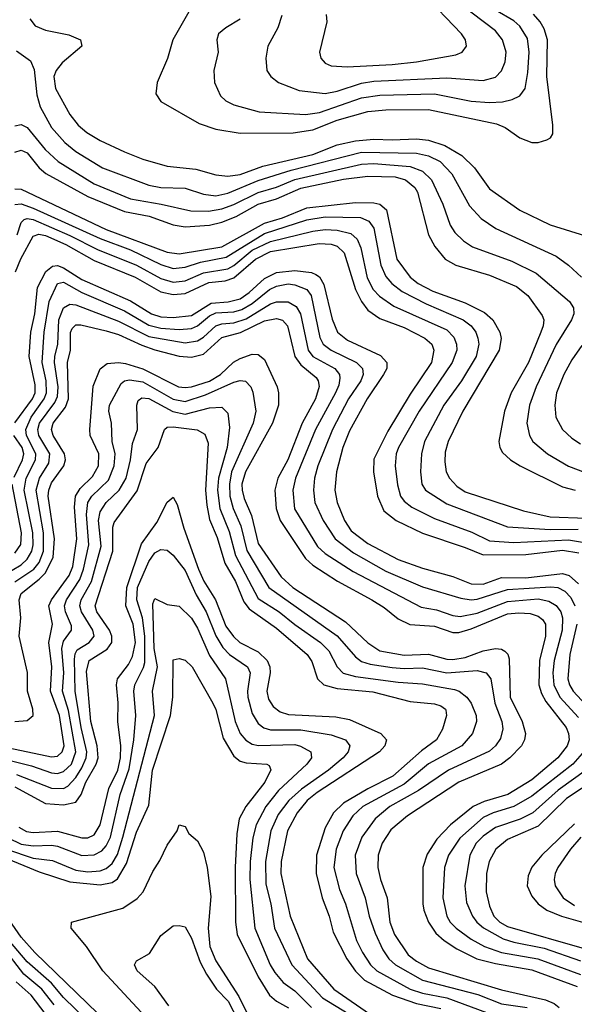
# Model space of a CAD drawing. Header units: inches. Extents: x 1308407 to 1441228, y 959628 to 1036311.
# Tile 259 of 656: x 1357465 to 1359289, y 995820 to 999057. Entities that reach past the tile are written whole.
import ezdxf

# ---------------------------------------------------------------- set-up
doc = ezdxf.new("R2010")
doc.units = ezdxf.units.IN
doc.header["$MEASUREMENT"] = 0
doc.layers.add('B3959', color=7, linetype='Continuous')

msp = doc.modelspace()

# ---------------------------------------------------------------- linework, layer by layer
at = {"layer": 'B3959', "color": 5}
for points, elevation in [([(1358327.6, 999070), (1358314.5, 999030), (1358281.8, 998970), (1358274.5, 998930), (1358278.6, 998890), (1358291.3, 998870), (1358316.5, 998850), (1358384.3, 998824.3), (1358470, 998814.3), (1358510, 998822.1), (1358590, 998848.2), (1358630, 998854.6), (1358870, 998865.5), (1358990, 998857), (1359030, 998867.5), (1359050, 998888.4), (1359061.6, 998918.4), (1359065.6, 998950), (1359052.8, 998990), (1359030, 999019.6), (1358877.1, 999137.1)], 3760), ([(1358473.4, 999073.4), (1358475.5, 999050), (1358451.1, 998950), (1358455.8, 998930), (1358470, 998914), (1358490, 998905.5), (1358542.1, 998902.1), (1358690, 998909.2), (1358770, 998918), (1358899.4, 998940.7), (1358920.4, 998950), (1358934.4, 998970), (1358932, 998990), (1358918.4, 999010), (1358790, 999145.3)], 3780), ([(1358026.4, 999090), (1357969.1, 998990), (1357951.1, 998928.9), (1357917.5, 998850), (1357913.3, 998813.3), (1357930, 998787.5), (1358055.3, 998715.3), (1358110, 998697), (1358190, 998683.8), (1358364.4, 998684.4), (1358430, 998694.9), (1358510, 998726.7), (1358610, 998754.8), (1358670, 998760.7), (1358810, 998761.9), (1359033.8, 998713.8), (1359061.9, 998701.9), (1359110, 998668.1), (1359150, 998652.6), (1359170, 998652.8), (1359198.5, 998661.5), (1359211.6, 998668.4), (1359218.2, 998681.8), (1359219.2, 998710), (1359199.2, 998870), (1359200.7, 998990), (1359190, 999026.6), (1359176.8, 999050), (1359155, 999075)], 3720), ([(1358190, 999058.2), (1358143.1, 999030), (1358119.1, 999010), (1358113.4, 998990), (1358118, 998950), (1358103.5, 998890), (1358106, 998850), (1358125.9, 998805.9), (1358143.2, 998790), (1358170, 998776.3), (1358253.5, 998753.5), (1358405.1, 998745.1), (1358451.3, 998751.3), (1358590, 998799.5), (1358650, 998809), (1358830, 998813), (1358950, 998788.7), (1359010, 998784.3), (1359052.9, 998787.1), (1359085.5, 998794.5), (1359110, 998806.6), (1359127.5, 998830), (1359137, 998883), (1359140.9, 998950), (1359135, 998995), (1359110, 999035.9), (1359090, 999053.3), (1359030, 999087.7)], 3740), ([(1357499, 999059), (1357516.2, 999036.2), (1357550, 999021.8), (1357627.2, 999007.2), (1357664.9, 998990), (1357670.2, 998970), (1357604.9, 998915.1), (1357585, 998890), (1357577.2, 998870), (1357583.5, 998830), (1357630, 998745.5), (1357658, 998710), (1357686, 998686), (1357730, 998659.9), (1357810, 998622.3), (1357870, 998598.2), (1357950, 998575.4), (1358045.1, 998565.1), (1358110, 998546.6), (1358150, 998542), (1358190, 998547.5), (1358265.2, 998574.8), (1358430, 998614), (1358510, 998645.1), (1358570, 998658.6), (1358630, 998664.2), (1358690, 998661.2), (1358770, 998665.4), (1358810, 998660.9), (1358863.4, 998643.4), (1358919.6, 998610), (1358961, 998570), (1359010, 998501), (1359110.4, 998430.4), (1359210, 998382.7), (1359326.7, 998346.7)], 3680), ([(1357454.6, 998954.6), (1357500.9, 998920.9), (1357513, 998893), (1357522.2, 998810), (1357532.8, 998770), (1357570, 998702.1), (1357613.4, 998653.4), (1357650, 998623.9), (1357737.8, 998570), (1357890, 998513), (1357930, 998505.6), (1358010, 998503.3), (1358070, 998483.3), (1358110, 998478.1), (1358150, 998486.5), (1358250, 998527.7), (1358357.7, 998562.3), (1358590, 998621.4), (1358770, 998618.4), (1358810, 998609.2), (1358848.5, 998590), (1358886.6, 998550), (1358944.8, 998444.8), (1358982.7, 998402.7), (1359030.8, 998370.8), (1359230, 998279.8), (1359270.1, 998250.1), (1359313, 998210)], 3660), ([(1357450, 998708.3), (1357470, 998711.8), (1357490, 998702.5), (1357549.3, 998630), (1357592, 998590), (1357710, 998517.5), (1357830, 998467.3), (1357930.5, 998450.5), (1358027.9, 998427.9), (1358086.8, 998426.8), (1358130, 998434.8), (1358170, 998449.4), (1358250, 998488.7), (1358310, 998505.8), (1358370, 998531.4), (1358590, 998581.6), (1358630, 998584.3), (1358750, 998574.6), (1358790, 998558.8), (1358819.9, 998530), (1358857.3, 998450), (1358881.2, 998381.2), (1358897, 998357), (1358924.6, 998330), (1358954.4, 998310), (1359083.4, 998263.4), (1359163.6, 998223.6), (1359273.6, 998130), (1359287.1, 998110), (1359287.5, 998090), (1359279.9, 998070), (1359230, 997989.1), (1359164.2, 997850), (1359141.6, 997790), (1359133.3, 997730), (1359141.7, 997690), (1359153.1, 997670), (1359201.6, 997630), (1359270, 997589.3), (1359370.9, 997550.9)], 3640), ([(1357450, 998621.5), (1357470, 998627.3), (1357490, 998618.6), (1357530, 998570.1), (1357551.6, 998551.6), (1357690, 998475.9), (1357810, 998426.5), (1357891.3, 998411.3), (1357970, 998381.9), (1358010, 998375.3), (1358090, 998381.7), (1358130, 998391.3), (1358177, 998410), (1358250, 998450.6), (1358310, 998467.9), (1358390, 998503.4), (1358530, 998532.2), (1358610, 998542.8), (1358700.2, 998540.2), (1358734.6, 998530), (1358764.9, 998504.9), (1358773.2, 998490), (1358809.8, 998349.8), (1358830.6, 998310.6), (1358864.6, 998270), (1358899.3, 998250), (1359010, 998216.7), (1359099.8, 998179.8), (1359136, 998150), (1359184.1, 998084.1), (1359188.7, 998070), (1359187.3, 998050), (1359179.7, 998030), (1359138.5, 997930), (1359081.7, 997830), (1359060.1, 997770), (1359040.8, 997670), (1359044.3, 997650), (1359053.5, 997633.5), (1359079, 997610), (1359110.9, 997590), (1359250, 997520.9), (1359291.8, 997510)], 3620), ([(1357450, 998500.9), (1357470, 998499.9), (1357750, 998367.2), (1357950, 998292.5), (1357990, 998286.6), (1358130, 998310.2), (1358270, 998387.5), (1358330, 998405.8), (1358410, 998437.9), (1358570, 998455.5), (1358630, 998455), (1358650.1, 998450), (1358671.2, 998431.2), (1358705.9, 998270), (1358749.7, 998210), (1358775.5, 998190), (1358824.5, 998164.5), (1358930, 998125.5), (1358993.8, 998093.8), (1359021.7, 998070), (1359044, 998030), (1359049, 998009), (1359042.4, 997970), (1358923, 997770), (1358874.2, 997670), (1358865.1, 997634.9), (1358863.2, 997603.2), (1358868.2, 997570), (1358878.8, 997550), (1358903, 997523), (1358930, 997505.2), (1359122.6, 997442.6), (1359210, 997422.5), (1359330, 997418.6)], 3580), ([(1357450, 998448.7), (1357470, 998451.7), (1357510, 998437.5), (1357730, 998336.9), (1357830, 998300), (1357930, 998251.5), (1357970, 998239.3), (1358010, 998242.9), (1358060.4, 998259.6), (1358144.1, 998275.9), (1358270, 998354.2), (1358410, 998399.3), (1358470, 998408.6), (1358586, 998406), (1358613.9, 998393.9), (1358630, 998371.6), (1358653, 998250), (1358670, 998212.5), (1358689.7, 998190), (1358723.4, 998163.4), (1358802.2, 998122.2), (1358924.2, 998070), (1358950.1, 998050), (1358965, 998030), (1358972.5, 998010), (1358975.1, 997990), (1358966.6, 997950), (1358918.5, 997870), (1358860.6, 997790), (1358797, 997670), (1358787.2, 997630), (1358783.7, 997570), (1358787.9, 997530), (1358800.4, 997510), (1358870, 997465.1), (1359070, 997390.1), (1359210, 997380.4), (1359302.5, 997382.5)], 3560), ([(1357457, 998350), (1357469.8, 998390.2), (1357480.6, 998399.4), (1357490, 998403.5), (1357510, 998400), (1357630, 998347.7), (1357720.9, 998300.9), (1357850, 998249.4), (1357930, 998205.8), (1357970, 998194.2), (1358010, 998198.4), (1358070, 998224.3), (1358150, 998237.9), (1358170, 998248.6), (1358230, 998298.7), (1358290, 998328), (1358430, 998361.9), (1358470, 998366.7), (1358510, 998365), (1358554.2, 998354.2), (1358575.1, 998335.1), (1358587, 998307), (1358608.2, 998208.2), (1358628.4, 998170), (1358648.2, 998148.2), (1358695.4, 998115.4), (1358870, 998037.4), (1358893.4, 998013.4), (1358901.9, 997990), (1358902.9, 997970), (1358887.7, 997930), (1358778.8, 997770), (1358710.8, 997650), (1358703.5, 997630), (1358700.3, 997590), (1358707.5, 997527.5), (1358718.2, 997490), (1358730, 997474.1), (1358754.8, 997454.8), (1358830, 997417), (1358952, 997372), (1359010, 997343.8), (1359090, 997337.7), (1359270, 997347.2), (1359330, 997337.3)], 3540), ([(1357451.7, 998228.3), (1357469.2, 998270.8), (1357510, 998345.4), (1357528.3, 998351.7), (1357550, 998347.1), (1357617.2, 998317.2), (1357710, 998265.2), (1357844.9, 998210), (1357930, 998161.7), (1357970, 998152.9), (1358010, 998156.6), (1358087.1, 998192.9), (1358141.2, 998198.8), (1358170, 998207.6), (1358241.1, 998270), (1358290, 998294.4), (1358450, 998320.7), (1358490, 998319.3), (1358510, 998312.7), (1358532.2, 998290), (1358570.3, 998170), (1358589.8, 998129.8), (1358610, 998102.4), (1358650, 998074.4), (1358730, 998045.1), (1358797.8, 998010), (1358820.3, 997990), (1358827.3, 997970), (1358820.2, 997930), (1358750, 997826), (1358676.2, 997703.8), (1358630, 997611.6), (1358628.8, 997570), (1358641.7, 997490), (1358662.8, 997442.8), (1358703, 997410), (1358790, 997368.5), (1358930, 997322), (1358990, 997297.1), (1359130, 997298.5), (1359250, 997312.8), (1359304.1, 997304.1)], 3520), ([(1357450, 997731.8), (1357507.7, 997810), (1357516.2, 997830), (1357516.7, 997856.7), (1357496.4, 997950), (1357502, 998030), (1357515.2, 998090), (1357523.9, 998176.1), (1357551.3, 998228.7), (1357573.2, 998246.8), (1357590, 998248.9), (1357610, 998241.3), (1357670, 998202.7), (1357830, 998132.7), (1357898.4, 998090), (1357930, 998080.4), (1357970, 998077.4), (1358030, 998084.7), (1358095, 998125), (1358150.7, 998129.3), (1358190, 998139.6), (1358220.5, 998159.5), (1358270, 998205.9), (1358310, 998226), (1358370, 998232.6), (1358425.2, 998225.2), (1358439.5, 998219.5), (1358451.5, 998211.5), (1358465.7, 998185.7), (1358492.8, 998072.8), (1358510.9, 998030), (1358543.1, 998003.1), (1358652.5, 997952.5), (1358672.5, 997930), (1358672.5, 997910), (1358662.2, 997890), (1358608.5, 997810), (1358550, 997705.2), (1358528.2, 997650), (1358507, 997570), (1358501.8, 997510), (1358509.4, 997470), (1358534, 997410), (1358556, 997376), (1358610, 997335.1), (1358710, 997282.2), (1358790, 997253.4), (1358890, 997226.5), (1358950, 997202.3), (1358990, 997201.3), (1359050, 997222.7), (1359130, 997222.1), (1359250, 997236.6), (1359272.1, 997230), (1359302.8, 997202.8)], 3480), ([(1357410.7, 997229.3), (1357470, 997264.5), (1357490, 997282.9), (1357505.3, 997310), (1357509.8, 997330), (1357508.5, 997370), (1357479.7, 997510), (1357486.8, 997550), (1357517.8, 997610), (1357518.9, 997630), (1357488.3, 997690), (1357485.9, 997710), (1357503, 997750), (1357545.7, 997810), (1357553.1, 997830), (1357552.4, 997870), (1357539.6, 997930), (1357545.4, 998030), (1357562.4, 998130), (1357590, 998189.5), (1357610, 998193.9), (1357670, 998160.4), (1357810, 998100), (1357890, 998052.8), (1357930, 998043), (1357990, 998038.4), (1358030, 998042), (1358049.8, 998050.2), (1358090, 998083.2), (1358110, 998092.6), (1358170, 998096.7), (1358195.5, 998104.5), (1358230, 998124), (1358287.4, 998170), (1358310, 998180.7), (1358348, 998188), (1358370, 998185.5), (1358410, 998170.1), (1358424.3, 998150), (1358452.3, 998012.3), (1358463.2, 997990), (1358490, 997970.4), (1358573, 997930), (1358593.1, 997910), (1358595, 997890), (1358587.5, 997870), (1358547.1, 997810), (1358494.6, 997710), (1358445.4, 997590), (1358435.1, 997550), (1358431.5, 997510), (1358436.1, 997470), (1358463, 997410), (1358502.9, 997350), (1358563.7, 997303.7), (1358670, 997244.3), (1358790, 997192.7), (1358915.7, 997155.7), (1358949.8, 997149.8), (1358970, 997151.9), (1359070, 997184.2), (1359212.6, 997192.6), (1359234.7, 997190), (1359258.6, 997178.6), (1359277.9, 997157.9), (1359291.2, 997130)], 3460), ([(1357450, 997209.2), (1357512.4, 997250), (1357530, 997272.9), (1357543.9, 997310), (1357543.9, 997370), (1357519.1, 997510), (1357530.1, 997549.9), (1357561.2, 997598.8), (1357564.7, 997630), (1357528.1, 997690), (1357525.4, 997710), (1357531, 997730), (1357581.2, 997798.8), (1357590, 997818.4), (1357592.1, 997850), (1357579.9, 997930), (1357581.1, 997950), (1357590.4, 997990), (1357594.4, 998070), (1357610, 998109.5), (1357630, 998122.1), (1357650, 998119.6), (1357790, 998065.4), (1357890, 998015.2), (1358010, 997994.4), (1358050, 998000.8), (1358070, 998013.4), (1358110, 998050.7), (1358130, 998056.8), (1358170, 998059.8), (1358210, 998073.6), (1358290, 998123), (1358310, 998129.5), (1358348.7, 998128.7), (1358374.3, 998114.3), (1358388.5, 998090), (1358413.8, 997970), (1358430, 997949.8), (1358501.3, 997910), (1358517, 997890), (1358518.5, 997878.5), (1358514.9, 997854.9), (1358504.3, 997830), (1358438.4, 997710), (1358373, 997550), (1358363.6, 997510), (1358368.9, 997448.9), (1358444.8, 997324.8), (1358470, 997301.8), (1358562.4, 997242.4), (1358785.6, 997125.6), (1358836.6, 997116.6), (1358890, 997098.1), (1358914.4, 997094.4), (1358970, 997105.9), (1359070, 997144.4), (1359170, 997153), (1359205.2, 997145.2), (1359230, 997130.8), (1359245, 997110), (1359250.9, 997090.9), (1359249.1, 997050), (1359222.6, 996950), (1359218.9, 996910), (1359222.5, 996870), (1359241.8, 996830), (1359303.2, 996763.2)], 3440), ([(1357449.9, 996750.1), (1357490, 996752.8), (1357509.4, 996770), (1357509, 996790), (1357491.6, 996850), (1357491, 996911), (1357464.2, 997030), (1357469.5, 997090), (1357464.1, 997150), (1357470.8, 997170), (1357530, 997217.3), (1357550, 997238.9), (1357575.1, 997290), (1357580.1, 997350), (1357559.5, 997490), (1357560.9, 997510), (1357570, 997534.6), (1357610.2, 997590), (1357615.8, 997610), (1357612.6, 997630), (1357575.4, 997690), (1357569.7, 997710), (1357575.4, 997730), (1357616.5, 997783.5), (1357626.5, 997810), (1357622.6, 997930), (1357632, 997970), (1357632.1, 998027.9), (1357638.5, 998041.5), (1357650, 998053.2), (1357666.9, 998053.1), (1357750, 998034), (1357790, 998022.4), (1357866.6, 997986.6), (1357910, 997971.4), (1357990, 997951), (1358030, 997947.1), (1358070, 997957.3), (1358130, 998011.7), (1358191.7, 998028.3), (1358270, 998066.8), (1358310, 998074.6), (1358330, 998068.9), (1358346.3, 998050), (1358370.3, 997950), (1358390, 997921.9), (1358440, 997880), (1358447.3, 997870), (1358450.7, 997850.7), (1358438.1, 997810), (1358394.5, 997730), (1358347, 997610), (1358314.2, 997550), (1358304.4, 997510), (1358309.1, 997450), (1358321.8, 997410), (1358405.5, 997285.5), (1358430, 997263.7), (1358511, 997211), (1358623.3, 997150), (1358664.3, 997124.3), (1358710, 997087.7), (1358748.7, 997068.6), (1358830, 997063.1), (1358890, 997041.8), (1358910, 997042.2), (1358950, 997054.3), (1359070, 997104), (1359107.3, 997107.3), (1359144.4, 997104.4), (1359170, 997096.5), (1359185.1, 997085.1), (1359194.1, 997070), (1359194.1, 997030), (1359175.3, 996950), (1359173.1, 996870), (1359181.6, 996841.6), (1359195.6, 996815.6), (1359262.7, 996730), (1359270.7, 996710), (1359272.4, 996690), (1359266.4, 996670), (1359235, 996630), (1359150, 996557.7), (1359070.4, 996509.6), (1358992.7, 996487.3), (1358957, 996470), (1358882.5, 996410), (1358837.2, 996362.8), (1358806, 996314), (1358791, 996270), (1358791.4, 996150), (1358794.1, 996130), (1358810.4, 996090), (1358833.8, 996053.8), (1358861, 996030), (1358902.8, 996002.8), (1358969.1, 995970), (1359030, 995953.8), (1359150, 995933.5), (1359298.4, 995878.4)], 3420), ([(1359314.4, 997985.6), (1359281.2, 997938.8), (1359254.4, 997890), (1359230.5, 997830), (1359225.6, 997790), (1359229.1, 997750), (1359250.1, 997710), (1359281.1, 997681.1), (1359310, 997662.2)], 3660), ([(1357430, 996663.7), (1357570, 996633.7), (1357590, 996636), (1357605.1, 996650), (1357611.4, 996670), (1357596.5, 996770), (1357566.7, 996850), (1357570.8, 996930), (1357561.1, 997010), (1357572.9, 997070), (1357561.8, 997130), (1357570.4, 997150), (1357628.7, 997230), (1357640.2, 997259.8), (1357653.4, 997350), (1357645.9, 997454.1), (1357649.3, 997490), (1357664.7, 997515.3), (1357705.2, 997554.8), (1357724.5, 997590), (1357726.1, 997630), (1357696.7, 997690), (1357695.6, 997710), (1357707.6, 997852.4), (1357730, 997909.1), (1357753.3, 997926.7), (1357789.9, 997930.1), (1357813.2, 997926.8), (1357870, 997908.8), (1357988.2, 997850), (1358010, 997847.2), (1358030, 997849.4), (1358090, 997868.8), (1358125.6, 997890), (1358169, 997931), (1358190, 997943.5), (1358230, 997956.7), (1358250, 997956.1), (1358270, 997939.2), (1358311.8, 997850), (1358316.4, 997830), (1358316.4, 997790), (1358297.3, 997730), (1358208.3, 997570), (1358196, 997530), (1358196.6, 997510), (1358203.3, 997483.2), (1358227.3, 997427.3), (1358250, 997334.8), (1358325.4, 997225.4), (1358364.2, 997190), (1358537.2, 997077.2), (1358610, 997008.5), (1358650, 996982.3), (1358730, 996967.6), (1358810, 996971.2), (1358870, 996954.2), (1358890, 996953.4), (1358930, 996960.4), (1358990, 996981.7), (1359030.1, 996990.1), (1359050, 996987.6), (1359060.8, 996980.8), (1359070.9, 996970.9), (1359075.4, 996955.4), (1359078.6, 996830), (1359117.5, 996750), (1359129.4, 996710), (1359126, 996690), (1359115.4, 996670), (1359077.6, 996630), (1359050, 996609.3), (1358910, 996550.8), (1358740.5, 996439.5), (1358686.1, 996393.9), (1358657, 996350), (1358644.7, 996310), (1358643.4, 996270), (1358652.3, 996230), (1358674.2, 996170), (1358682.5, 996090), (1358698.5, 996050), (1358742.6, 995982.6), (1358770, 995961.5), (1358810, 995940.6), (1359050, 995868.2), (1359194.6, 995834.6), (1359223, 995823), (1359239.4, 995810)], 3380), ([(1357430, 996622.3), (1357504.6, 996604.6), (1357570, 996581), (1357590, 996579.4), (1357610, 996585.5), (1357635.4, 996610), (1357650.1, 996650), (1357625.9, 996785.9), (1357606.7, 996850), (1357610.3, 996910), (1357603.9, 996990), (1357610, 997013.4), (1357635.5, 997050), (1357636.3, 997063.7), (1357616.4, 997110), (1357613, 997130), (1357619.4, 997150), (1357663.3, 997216.6), (1357675.6, 997250), (1357692.7, 997330), (1357684.8, 997430), (1357690, 997470), (1357702.5, 997490), (1357757.2, 997542.8), (1357775.6, 997590), (1357778.9, 997630), (1357769.9, 997670), (1357767.1, 997730), (1357758.6, 997770), (1357761.2, 997790), (1357798.7, 997861.3), (1357810, 997870), (1357826.8, 997873.2), (1357870, 997865.9), (1357970, 997809), (1358010, 997801.9), (1358076.8, 997823.2), (1358170, 997865.6), (1358190, 997870.5), (1358208.5, 997868.5), (1358225.5, 997850), (1358232.4, 997832.4), (1358241.5, 997770), (1358233.6, 997730), (1358162.4, 997570), (1358155.3, 997530), (1358156.8, 997490), (1358167.3, 997450), (1358192.9, 997392.9), (1358212, 997312), (1358284.7, 997190), (1358510, 997031.1), (1358570, 996962), (1358590, 996946.9), (1358617.9, 996937.9), (1358690, 996927.4), (1358730, 996923.8), (1358790, 996926.1), (1358870, 996910.3), (1358970, 996916.9), (1358999.7, 996910), (1359015.1, 996890), (1359028.5, 996810), (1359051.1, 996750), (1359054.1, 996725.9), (1359046.4, 996693.6), (1359030.6, 996670), (1359010, 996652.6), (1358875.7, 996590), (1358777.5, 996522.5), (1358682.5, 996470), (1358634, 996430), (1358590.8, 996369.2), (1358569, 996310), (1358571.5, 996250), (1358601.2, 996170), (1358615.2, 996110), (1358634.4, 996054.4), (1358659.3, 995999.3), (1358679.7, 995970), (1358701.4, 995950), (1358790, 995900), (1358972.1, 995852.1), (1359050, 995821.9), (1359134.8, 995810)], 3360), ([(1357455.4, 996575.4), (1357570, 996530.3), (1357610, 996529.8), (1357623.3, 996536.7), (1357650, 996566.1), (1357670, 996597.1), (1357684.6, 996630), (1357686.7, 996650), (1357667.7, 996730), (1357647.9, 996850), (1357645.2, 996954.8), (1357647.5, 996972.5), (1357654.7, 996985.3), (1357693.5, 997010), (1357709.9, 997030), (1357706.2, 997050), (1357668.7, 997110), (1357663.2, 997130), (1357667.5, 997150), (1357701.4, 997210), (1357733.8, 997326.2), (1357724.8, 997410), (1357730, 997439.4), (1357749.9, 997470), (1357792.6, 997510), (1357815.6, 997550), (1357829.9, 997610), (1357836.5, 997663.5), (1357853.1, 997710), (1357850.8, 997790), (1357855, 997805), (1357866.6, 997813.4), (1357890, 997811.3), (1357968.6, 997768.6), (1358010, 997760.5), (1358090, 997780.4), (1358130, 997782.5), (1358150, 997763.7), (1358155.7, 997715.7), (1358147.8, 997650), (1358119, 997550), (1358116.5, 997510), (1358123.2, 997450), (1358154, 997374), (1358175, 997295.1), (1358250, 997154.4), (1358319, 997110), (1358370, 997068.2), (1358454.2, 997010), (1358482, 996982), (1358509.6, 996929.6), (1358529, 996909), (1358570, 996898.2), (1358710, 996878.8), (1358790, 996873.2), (1358895.4, 996855.4), (1358911, 996850), (1358936, 996830), (1358950.1, 996810), (1358966.2, 996770), (1358968.1, 996750), (1358954.2, 996710), (1358919.6, 996670), (1358810, 996610.5), (1358730, 996543.4), (1358594, 996470), (1358560.7, 996439.3), (1358528.8, 996390), (1358506.6, 996330), (1358498.9, 996270), (1358517.2, 996197.2), (1358536.7, 996150), (1358573.3, 996030), (1358592.4, 995990), (1358619.4, 995950), (1358639.4, 995930), (1358750, 995869.8), (1358790, 995856.8), (1358870, 995841.4), (1359030, 995782.3)], 3340), ([(1357450, 996535.5), (1357550, 996480.6), (1357610, 996476), (1357650, 996484.8), (1357667.7, 996510), (1357682.5, 996550), (1357716.8, 996610), (1357723.1, 996630), (1357720.2, 996670), (1357699.4, 996750), (1357685.7, 996914.3), (1357693.7, 996950), (1357752.6, 996987.4), (1357768.3, 997010), (1357768.9, 997030), (1357760.6, 997050), (1357719.2, 997110), (1357714.1, 997130), (1357772.2, 997310), (1357771.5, 997388.5), (1357775.8, 997404.2), (1357852.1, 997507.9), (1357881.8, 997598.2), (1357920.5, 997650), (1357941.7, 997710), (1357950, 997716.8), (1357970, 997718.2), (1358048.9, 997708.9), (1358074.5, 997694.5), (1358085, 997665), (1358077, 997510), (1358080.5, 997460.5), (1358090, 997414), (1358114.4, 997354.4), (1358140, 997270), (1358174.8, 997210), (1358202.8, 997142.8), (1358219.6, 997119.6), (1358310, 997056.4), (1358410.3, 996970.3), (1358426.5, 996946.5), (1358445.2, 996890), (1358465.3, 996870), (1358510, 996858.5), (1358627.3, 996847.3), (1358750, 996815.3), (1358830, 996807.5), (1358850, 996801.2), (1358866.3, 996790), (1358867.1, 996787.1), (1358869.6, 996770), (1358855.6, 996724.4), (1358835.7, 996690), (1358786.5, 996653.5), (1358692.8, 996570), (1358610, 996529), (1358530, 996481.4), (1358497.4, 996450), (1358470, 996400.2), (1358441.5, 996310), (1358440.8, 996250), (1358460.4, 996170), (1358483, 996110), (1358496.8, 996056.8), (1358541.4, 995970), (1358569.5, 995929.5), (1358599.5, 995899.5), (1358691.7, 995850), (1358770, 995822.4), (1358850, 995806.2)], 3320), ([(1357446.9, 997553.1), (1357475, 997610), (1357478.9, 997630), (1357473.1, 997650), (1357446.1, 997690)], 3480), ([(1357450, 997302.6), (1357468.8, 997331.2), (1357471.5, 997370), (1357440.9, 997530)], 3480), ([(1357462.2, 996402.2), (1357488.2, 996388.2), (1357510, 996385.3), (1357590, 996388.9), (1357670, 996367.2), (1357690, 996367.6), (1357710, 996376.9), (1357729.6, 996410.4), (1357758.1, 996530), (1357788.2, 996590), (1357797.4, 996630), (1357798.3, 996670), (1357788.7, 996750), (1357789.4, 996810.6), (1357783.3, 996870), (1357787, 996890), (1357823, 996937), (1357836.6, 996963.4), (1357846.4, 997010), (1357838.8, 997070), (1357814.1, 997130), (1357817.4, 997190), (1357865.8, 997334.1), (1357916, 997404), (1357950, 997470.9), (1357970, 997487.1), (1357983.2, 997463.2), (1358005, 997385), (1358053.3, 997250), (1358071.3, 997211.3), (1358109.4, 997149.4), (1358143.2, 997063.2), (1358168.8, 997028.8), (1358189.7, 997010), (1358250, 996979), (1358279.6, 996950), (1358288.4, 996930), (1358289.7, 996910), (1358277.7, 996850), (1358283.5, 996823.5), (1358299, 996799), (1358321.9, 996781.9), (1358350, 996772.9), (1358504.7, 996764.7), (1358550, 996756.3), (1358652.8, 996710), (1358671.6, 996690), (1358666, 996670), (1358648.6, 996650), (1358443.7, 996516.3), (1358411.3, 996490), (1358377.6, 996450), (1358345.8, 996390), (1358325.6, 996290), (1358324.3, 996250), (1358355, 996110), (1358411.7, 995970), (1358498.5, 995870), (1358630, 995779.4)], 3280), ([(1357427.2, 996367.2), (1357470, 996346.9), (1357510, 996341.5), (1357570, 996343.8), (1357590, 996340.4), (1357670, 996309.2), (1357710, 996311), (1357735.4, 996324.6), (1357750, 996340.8), (1357763.6, 996370), (1357795.7, 996510), (1357825.7, 996594.3), (1357841.1, 996690), (1357847, 996770), (1357841, 996850), (1357844.2, 996870), (1357873, 996927), (1357876.8, 996943.2), (1357877, 997030), (1357869.3, 997090), (1357850.9, 997150), (1357852.6, 997190), (1357890, 997275.3), (1357910, 997304.2), (1357930, 997315.5), (1357950, 997312.9), (1357970, 997296.1), (1358010, 997246.5), (1358046.1, 997166.1), (1358078.8, 997110), (1358110, 997031.1), (1358133.2, 996993.2), (1358155.7, 996970), (1358214.6, 996930), (1358223, 996910), (1358214.2, 996850), (1358215.8, 996830), (1358230, 996776.5), (1358250, 996743.1), (1358268.7, 996728.6), (1358290, 996722.8), (1358390, 996722), (1358490, 996706.2), (1358536.8, 996690), (1358551.3, 996670), (1358546, 996650), (1358528.7, 996630), (1358480.7, 996590), (1358392.1, 996527.9), (1358350.1, 996490), (1358315.8, 996444.2), (1358291.9, 996390), (1358273.6, 996290), (1358274.9, 996214.9), (1358291.4, 996150), (1358302.9, 996070), (1358360.2, 995950), (1358461.6, 995841.6), (1358545.5, 995790)], 3260), ([(1357422, 996330), (1357510, 996301), (1357572.8, 996292.8), (1357650, 996261.1), (1357690, 996255.3), (1357730, 996258.6), (1357750, 996266.5), (1357770, 996283.3), (1357787.3, 996312.7), (1357804.8, 996370), (1357908.8, 996770), (1357902.7, 996850), (1357918.7, 996930), (1357908.1, 996990), (1357903.5, 997136.5), (1357910, 997154.2), (1357950, 997134.7), (1357990, 997129.3), (1358030, 997089.4), (1358050, 997056.6), (1358090, 996966.2), (1358142.5, 996890), (1358173.9, 996750), (1358190.8, 996710.8), (1358208.9, 996688.9), (1358230, 996675.7), (1358250.8, 996670.8), (1358370, 996674.1), (1358388.9, 996668.9), (1358422.5, 996650), (1358424.6, 996630), (1358409.6, 996610), (1358317.1, 996522.9), (1358274.5, 996470), (1358243.1, 996410), (1358232.7, 996367.3), (1358223.8, 996290), (1358222.7, 996230), (1358239, 996070), (1358289.2, 995950), (1358304.3, 995924.3), (1358331.8, 995891.8), (1358370, 995865), (1358424.9, 995810)], 3240), ([(1359298.2, 997070), (1359274.2, 996970), (1359268.5, 996890), (1359273.2, 996870), (1359285.4, 996850), (1359340.6, 996790)], 3460), ([(1357410, 996305.4), (1357530, 996255.8), (1357630, 996222.8), (1357730, 996212.7), (1357770, 996220.8), (1357787, 996233), (1357816.7, 996283.3), (1357850, 996385.9), (1357890, 996474.9), (1357902.7, 996590), (1357961.6, 996770), (1357969, 996830), (1357970, 996952.2), (1357990, 996956.5), (1358010, 996951), (1358032.9, 996930), (1358100.6, 996810), (1358110, 996789.2), (1358135.1, 996695.1), (1358170, 996635.4), (1358190, 996619.2), (1358210, 996613.6), (1358278.4, 996610), (1358285.5, 996605.5), (1358291.2, 996591.2), (1358272, 996550), (1358209.3, 996470.7), (1358187.7, 996430), (1358179, 996381), (1358174.6, 996270), (1358175.7, 996090), (1358180.8, 996050), (1358249.8, 995910), (1358287.1, 995850), (1358309.6, 995830), (1358350, 995808.9)], 3220), ([(1359315.7, 996644.3), (1359284.7, 996610), (1359150, 996504.3), (1359090, 996470.9), (1359022.1, 996450), (1358990, 996434.2), (1358913.4, 996366.6), (1358876.1, 996310), (1358863, 996270), (1358857.3, 996170), (1358870, 996109.4), (1358881.4, 996090), (1358901, 996070), (1358950, 996034.5), (1358993.8, 996010), (1359050.2, 995990.2), (1359169.9, 995969.9), (1359310, 995918.3)], 3440), ([(1359329.2, 996590.8), (1359236.2, 996523.8), (1359152.9, 996450), (1359111.3, 996428.7), (1359030, 996401.7), (1358990, 996373.2), (1358966.7, 996350), (1358945.4, 996310), (1358929.3, 996210), (1358935.3, 996155.3), (1358954.9, 996110), (1358969.3, 996090), (1358991.1, 996071.1), (1359055.5, 996035.5), (1359090, 996023.9), (1359190, 996004.4), (1359310, 995962.8)], 3460), ([(1359360, 996560), (1359263.8, 996496.2), (1359170, 996406), (1359070, 996361.9), (1359031.8, 996330), (1359009.7, 996290), (1359000.2, 996250), (1358999.4, 996190), (1359010, 996142.4), (1359024.3, 996110), (1359044.4, 996090), (1359070, 996075.5), (1359330, 996001.2)], 3480), ([(1359290, 996412.9), (1359182.6, 996310), (1359149.5, 996270.5), (1359137.4, 996242.6), (1359134.6, 996210), (1359150, 996175.5), (1359170.1, 996150.1), (1359199.1, 996130), (1359247.5, 996110), (1359370, 996074.8)], 3520), ([(1357879.5, 995779.5), (1357738.7, 995930), (1357685, 996010), (1357634.5, 996070), (1357636, 996090), (1357804.1, 996135.9), (1357852.3, 996167.7), (1357872, 996190), (1357903.2, 996256.8), (1357926.7, 996293.3), (1357950, 996343), (1357983, 996390), (1357990, 996410.4), (1358010, 996404.9), (1358021.8, 996381.8), (1358050, 996357.8), (1358070, 996320.8), (1358081.8, 996270), (1358094.1, 996174.1), (1358085.7, 996070), (1358091.3, 996010), (1358110, 995962.8), (1358185.8, 995845.8), (1358213.1, 995790)], 3180), ([(1359310.5, 996370), (1359276.7, 996330), (1359235.6, 996270), (1359226, 996250), (1359223, 996230), (1359226.8, 996210), (1359253, 996170), (1359290, 996144.6)], 3540), ([(1357722.2, 995790), (1357514.9, 995990), (1357470, 996040.8), (1357409.2, 996130)], 3220), ([(1357687, 995767), (1357610, 995842.3), (1357569.7, 995890), (1357490, 995959.8), (1357377.9, 996090)], 3240), ([(1357955.4, 995815.4), (1357910, 995879.2), (1357851.5, 995930), (1357842.9, 995950), (1357850, 995962.6), (1357892.7, 995987.3), (1357930, 996046.4), (1357970, 996077.6), (1357990, 996079.5), (1358010, 996074.4), (1358030, 996038), (1358058.9, 995958.9), (1358079.7, 995919.7), (1358112.7, 995870), (1358150.5, 995830), (1358185.3, 995765.3)], 3160), ([(1357578.8, 995818.8), (1357538.3, 995870), (1357479.3, 995919.3), (1357409.6, 996009.6)], 3260), ([(1357549.3, 995790), (1357503.2, 995850), (1357454.4, 995894.4)], 3280)]:
    msp.add_lwpolyline(points, dxfattribs=dict(at, elevation=elevation))

doc.saveas('drawing.dxf')
